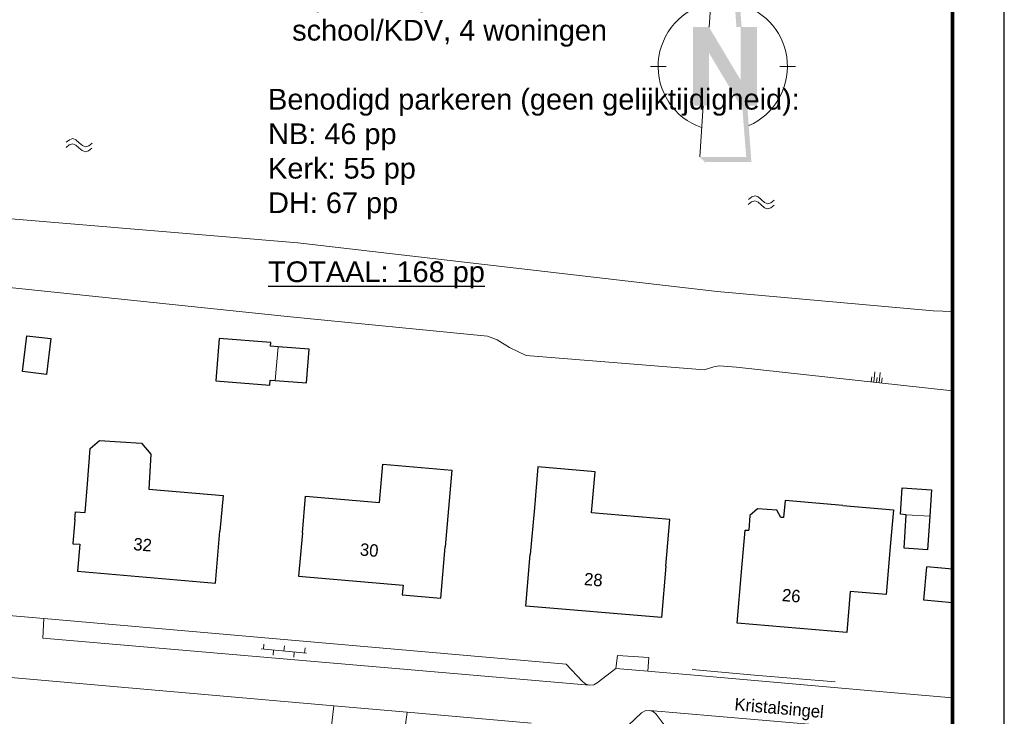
# Model space of a CAD drawing. Extents: x -1000932 to 2054797, y 285738 to 764020.
# Tile 513 of 656: x 374661 to 469861, y 585529 to 652846. Entities that reach past the tile are written whole.
import ezdxf

# ---------------------------------------------------------------- set-up
doc = ezdxf.new("R2010")
doc.units = 0
doc.header["$MEASUREMENT"] = 0
doc.header["$PDMODE"] = 33
doc.header["$PDSIZE"] = 1
doc.layers.add('04H', color=6, linetype='CONTINUOUS', plot=False)
for name, color, linetype, lineweight in [('B01', 1, 'CONTINUOUS', 30), ('B08', 1, 'CONTINUOUS', 0), ('B11', 1, 'CONTINUOUS', 30), ('B14', 1, 'CONTINUOUS', 30), ('S02', 7, 'CONTINUOUS', 0), ('S04', 7, 'CONTINUOUS', 0), ('S05', 7, 'CONTINUOUS', 0), ('T01', 84, 'CONTINUOUS', 0), ('T09', 7, 'CONTINUOUS', 0), ('T22', 7, 'CONTINUOUS', 0), ('V00', 7, 'CONTINUOUS', 0), ('W03', 5, 'CONTINUOUS', 0), ('X-XX-AL-TEKENBLAD-KADER-G', 7, 'CONTINUOUS', 30), ('X-XX-AL-TEKENBLAD_NOORDPIJL-G', 7, 'CONTINUOUS', 13), ('Z02', 7, 'CONTINUOUS', 0), ('Z06', 7, 'CONTINUOUS', 0)]:
    doc.layers.add(name, color=color, linetype=linetype, lineweight=lineweight)
doc.styles.get("Standard").update_dxf_attribs({"font": 'romans.shx'})
doc.styles.add('Style-INTL_ISO_EQUAL', font='INTL_ISO_EQUAL.shx')

# ---------------------------------------------------------------- blocks, each defined once
blk = doc.blocks.new('SAL-TEKENBLAD-A0-841×841-SO')
at = {"layer": 'X-XX-AL-TEKENBLAD-KADER-G', "ltscale": 0.5}
blk.add_line((0, 0), (0, 841), dxfattribs=at)
at = {"layer": 'X-XX-AL-TEKENBLAD-KADER-G', "ltscale": 0.5, "const_width": 0.7000000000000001, "flags": 128}
blk.add_lwpolyline([(-821, 10), (-10, 10), (-10, 831), (-821, 831), (-821, 10)], close=True, dxfattribs=at)
blk = doc.blocks.new('SAL-TEKENBLAD_NOORDPIJL-SO')
at = {"layer": 'X-XX-AL-TEKENBLAD_NOORDPIJL-G'}
for points in [[(-5.76199609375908, -7.583994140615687), (-5.76199609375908, 7.615994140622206), (-2.661998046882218, 7.615994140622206), (3.43799707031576, -2.583998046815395), (3.43799707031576, 7.615994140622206), (6.637995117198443, 7.615994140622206), (6.637995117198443, -7.583994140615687), (3.43799707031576, -7.583994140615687), (-2.661998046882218, 2.61599804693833), (-2.661998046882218, -7.583994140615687)], [(-3.461997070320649, -18.48398730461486), (-4.461997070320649, -17.48398730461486), (4.53799707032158, -17.48398730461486), (3.737997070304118, -7.583994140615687), (4.737997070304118, -7.583994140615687), (5.537996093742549, -18.48398730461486)]]:
    blk.add_hatch(color=256, dxfattribs=at).paths.add_polyline_path(points)
for p, q in [((-2.661998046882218, 7.615994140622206), (0.5380000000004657, 51.41596386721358)), ((-13.96199023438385, 0.01600000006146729), (-10.96199218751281, 0.01600000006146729)), ((11.03799218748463, 0.01600000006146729), (14.03799023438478, 0.01600000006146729)), ((-4.461997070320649, -17.48398730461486), (-3.761997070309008, -7.583994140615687))]:
    blk.add_line(p, q, dxfattribs=at)
for start, end in [(100.7828972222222, 250.9142083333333), (293.8884361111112, 74.41362222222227)]:
    blk.add_arc((0, 0), 12.49999111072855, start, end, dxfattribs=at)
for p in [(0.5380000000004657, 51.41596386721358), (-5.76199609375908, -7.583994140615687), (-3.461997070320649, -18.48398730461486)]:
    blk.add_point(p, dxfattribs=at)
at = {"layer": 'X-XX-AL-TEKENBLAD_NOORDPIJL-G', "extrusion": (0, 0, -1)}
blk.add_solid([(-0.5380000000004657, 51.41596386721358), (-0.03800000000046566, 44.51596874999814), (-3.637997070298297, 7.615994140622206), (-2.637998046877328, 7.615994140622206)], dxfattribs=at)
blk = doc.blocks.new('S04')
at = {"layer": 'S04', "color": 7, "linetype": 'Continuous', "lineweight": 0}
for p, q in [((0, 0.0502), (0.0502, 0.0502)), ((0, 0.0251), (0.1004, 0.0251)), ((0, 0), (0.0502, 0)), ((0, -0.0251), (0.1004, -0.0251)), ((0, -0.0502), (0.0502, -0.0502))]:
    blk.add_line(p, q, dxfattribs=at)
blk = doc.blocks.new('S05')
at = {"layer": 'S05', "color": 7, "linetype": 'Continuous', "lineweight": 0}
for p, q in [((0.008400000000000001, 0.0305), (0.0378, 0.0587)), ((0.011, -0.0191), (0.0406, 0.0089)), ((0.0378, 0.0587), (0.068, 0.0713)), ((0.0406, 0.0089), (0.07100000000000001, 0.0213)), ((0.068, 0.0713), (0.1006, 0.0621)), ((0.07100000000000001, 0.0213), (0.1024, 0.0125)), ((0.1006, 0.0621), (0.133, 0.0375)), ((0.1024, 0.0125), (0.1358, -0.0121)), ((0.133, 0.0375), (0.1656, 0.0129)), ((0.1656, 0.0129), (0.1972, 0.0037)), ((0.1972, 0.0037), (0.2284, 0.0163)), ((0.2284, 0.0163), (0.258, 0.0445)), ((0.1358, -0.0121), (0.1682, -0.0369)), ((0.1682, -0.0369), (0.1998, -0.0461)), ((0.1998, -0.0461), (0.231, -0.0333)), ((0.231, -0.0333), (0.2606, -0.0051))]:
    blk.add_line(p, q, dxfattribs=at)
blk = doc.blocks.new('S026')
at = {"layer": 'S02', "color": 7, "linetype": 'Continuous', "lineweight": 0}
for p, q in [((-0.0004, 0), (0.4396, 0)), ((0.0196, 0.05), (0.0196, 0)), ((0.1196, 0), (0.1196, -0.05)), ((0.2196, 0.05), (0.2196, 0)), ((0.3196, 0), (0.3196, -0.05)), ((0.4196, 0.05), (0.4196, 0))]:
    blk.add_line(p, q, dxfattribs=at)

msp = doc.modelspace()

# ---------------------------------------------------------------- linework, layer by layer
at = {"layer": 'B01', "flags": 128}
for points in [[(401992.1441323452, 603268.9210656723), (402296.1441323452, 606793.9210656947), (409455.1441323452, 606176.9210656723), (409775.1441324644, 609892.9210656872), (416450.1441324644, 609317.9210656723), (415812.1441324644, 601908.9210656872)], [(379992.1441323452, 604558.92106565), (380055.1441324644, 605289.9210656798), (380979.1441323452, 605209.9210656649), (381221.1441324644, 608001.9210656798)], [(387136.1441324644, 607489.9210656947), (394320.1441323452, 606866.9210656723), (394022.1441324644, 603428.92106565)], [(424421.1441323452, 605681.9210656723), (424031.1441323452, 601168.9210656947)], [(454256.1441323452, 605910.9210656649), (459141.1441323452, 605488.9210656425), (458865.1441323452, 602288.9210656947)], [(379992.1441323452, 604558.92106565), (379785.1441324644, 602207.9210656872), (380464.1441324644, 602149.9210656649), (380240.1441323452, 599549.9210656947), (393590.1441323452, 598398.9210656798), (394022.1441324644, 603428.92106565)], [(437142.1441324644, 600048.9210656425), (437530.1441324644, 604551.9210656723), (429945.1441323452, 605205.92106565)], [(401992.1441323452, 603268.9210656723), (401631.1441323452, 599068.9210656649), (411722.1441323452, 598199.9210656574), (411642.1441324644, 597269.9210656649), (415383.1441324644, 596947.9210656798), (415812.1441324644, 601908.9210656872)], [(444462.1441323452, 599503.9210656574), (444810.1441323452, 603531.92106565), (445144.1441323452, 603502.9210656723)], [(458865.1441323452, 602288.9210656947), (458444.1441324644, 597305.9210656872), (454964.1441324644, 597600.9210656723), (454627.1441323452, 593624.9210656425), (444040.1441323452, 594521.9210656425), (444462.1441323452, 599503.9210656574)], [(437142.1441324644, 600048.9210656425), (436718.1441324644, 595061.9210656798), (423603.1441324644, 596186.9210656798), (424031.1441323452, 601168.9210656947)]]:
    msp.add_lwpolyline(points, dxfattribs=at)
at = {"layer": 'B08', "flags": 128}
for points in [[(399668.1441323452, 621240.9210656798), (399369.1441324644, 617987.9210656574)], [(460370.1441324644, 605013.9210656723), (462653.1441324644, 604868.92106565)]]:
    msp.add_lwpolyline(points, dxfattribs=at)
at = {"layer": 'B11', "flags": 128}
for points in [[(381221.1441324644, 608001.9210656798), (381467.1441324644, 611423.9210656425), (382385.1441324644, 612179.9210656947), (386454.1441324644, 611933.92106565), (387341.1441324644, 610845.9210656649), (387136.1441324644, 607489.9210656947)], [(429945.1441323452, 605205.92106565), (430286.1441323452, 609165.9210656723), (424763.1441323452, 609641.9210656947), (424421.1441323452, 605681.9210656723)], [(454256.1441323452, 605910.9210656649), (448662.1441324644, 606393.9210656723), (448518.1441324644, 604726.9210656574), (448250.1441324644, 604749.9210656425), (447855.1441323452, 605443.9210656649), (445999.1441323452, 605574.9210656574), (445268.1441324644, 604937.9210656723), (445144.1441323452, 603502.9210656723)], [(464860.5722015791, 596493.6220723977), (462067.1441323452, 596745.9210656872), (462357.1441323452, 599959.9210656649)], [(464860.5722015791, 599745.6169448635), (462357.1441323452, 599959.9210656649)]]:
    msp.add_lwpolyline(points, dxfattribs=at)
at = {"layer": 'B14', "flags": 128}
for points in [[(377257.1441323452, 618570.9210656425), (374938.1441323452, 618840.9210656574), (375341.1441324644, 622305.9210656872), (377661.1441323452, 622035.9210656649), (377257.1441323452, 618570.9210656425)], [(399668.1441323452, 621240.9210656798), (398921.1441323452, 621299.9210656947), (398949.1441324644, 621650.9210656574), (393944.1441324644, 622048.9210656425), (393619.1441324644, 617959.9210656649), (398841.1441324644, 617543.9210656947), (398879.1441323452, 618026.92106565), (399369.1441324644, 617987.9210656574)], [(399369.1441324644, 617987.9210656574), (402383.1441324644, 617747.9210656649), (402642.1441324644, 621003.9210656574), (399668.1441323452, 621240.9210656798)], [(460370.1441324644, 605013.9210656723), (459834.1441323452, 605047.9210656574), (459996.1441323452, 607598.9210656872), (462815.1441324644, 607419.9210656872), (462653.1441324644, 604868.92106565)], [(462653.1441324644, 604868.92106565), (462447.1441324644, 601616.9210656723), (460164.1441323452, 601761.9210656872), (460370.1441324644, 605013.9210656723)]]:
    msp.add_lwpolyline(points, dxfattribs=at)
at = {"layer": 'T01', "flags": 128}
msp.add_lwpolyline([(453492.1441323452, 588863.9210656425), (445698.1441323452, 589515.92106565), (439688.1441323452, 590043.9210656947)], dxfattribs=at)
at = {"layer": 'T09', "flags": 128}
for points in [[(457497.1441323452, 617785.9210656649), (443959.1441323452, 619262.9210656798), (442286.1441323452, 619382.9210656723), (441764.1441323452, 619286.9210656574), (440828.1441323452, 619004.92106565), (423645.1441324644, 620409.9210656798), (422005.1441324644, 621152.9210656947), (420840.1441323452, 621918.9210656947), (419900.1441324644, 622265.92106565), (400847.1441323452, 624126.9210656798), (372720.1441323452, 627058.92106565)], [(464860.5722015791, 616982.9363317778), (457497.1441323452, 617785.9210656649)]]:
    msp.add_lwpolyline(points, dxfattribs=at)
at = {"layer": 'T22', "flags": 128}
msp.add_lwpolyline([(432464.1441324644, 591397.9210656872), (435482.1441323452, 591202.9210656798)], dxfattribs=at)
at = {"layer": 'V00', "flags": 128}
for points in [[(377006.1441323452, 594980.9210656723), (373607.1441323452, 595276.92106565)], [(429770.1441324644, 588531.92106565), (376891.1441323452, 593082.9210656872), (377006.1441323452, 594980.9210656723)], [(429770.1441324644, 588531.92106565), (429396.1441324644, 588640.92106565), (429093.1441324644, 588884.9210656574), (427500.1441324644, 590574.9210656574), (377006.1441323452, 594980.9210656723)], [(432316.1441323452, 590153.9210656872), (432464.1441324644, 591397.9210656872)], [(435482.1441323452, 591202.9210656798), (435378.1441324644, 589886.9210656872)], [(405024.1441323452, 586533.9210656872), (370112.1441323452, 589588.9210656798), (369754.1441323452, 585505.9210656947)], [(430507.1441323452, 588774.9210656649), (432316.1441323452, 590153.9210656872)], [(432316.1441323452, 590153.9210656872), (435378.1441324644, 589886.9210656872)], [(435378.1441324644, 589886.9210656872), (435720.1441323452, 589856.9210656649)], [(435720.1441323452, 589856.9210656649), (439515.1441324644, 589525.9210656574)], [(439515.1441324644, 589525.9210656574), (453761.1441324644, 588282.9210656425)], [(429770.1441324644, 588531.92106565), (430163.1441324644, 588577.9210656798), (430507.1441323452, 588774.9210656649)], [(453761.1441324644, 588282.9210656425), (457022.1441324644, 587997.9210656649)], [(457022.1441324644, 587997.9210656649), (464860.5722015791, 587314.031368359)], [(405024.1441323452, 586533.9210656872), (404665.1441323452, 583488.9210656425)], [(405024.1441323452, 586533.9210656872), (412117.1441323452, 585912.9210656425)], [(412117.1441323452, 585912.9210656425), (411711.1441324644, 582831.9210656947)], [(412117.1441323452, 585912.9210656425), (424105.1441323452, 584863.9210656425)], [(430915.1441323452, 584267.9210656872), (432901.1441323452, 584093.9210656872), (434794.1441324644, 585848.9210656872), (435137.1441323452, 586044.9210656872), (435544.1441324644, 586091.92106565)], [(464860.5722015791, 583564.6845604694), (435544.1441324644, 586091.92106565)], [(464860.5722015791, 581297.7023218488), (437736.1441323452, 583670.9210656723), (436213.1441323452, 585737.9210656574), (435914.1441323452, 585980.9210656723), (435544.1441324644, 586091.92106565)]]:
    msp.add_lwpolyline(points, dxfattribs=at)
at = {"layer": 'W03', "flags": 128}
for points in [[(373462.1441323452, 633648.9210656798), (401539.1441323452, 631286.9210656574), (442090.1441323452, 626591.92106565), (458299.1441324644, 625128.9210656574)], [(458299.1441324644, 625128.9210656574), (462982.1441323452, 624705.92106565), (464860.5722015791, 624659.9383544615)]]:
    msp.add_lwpolyline(points, dxfattribs=at)

# ---------------------------------------------------------------- block references
at = {"layer": 'S02', "xscale": 10000, "yscale": 10000, "zscale": 10000, "rotation": 354.5460811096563}
msp.add_blockref('S026', (398024.1441323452, 592035.9210656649), dxfattribs=at)
at = {"layer": 'S04', "xscale": 10000, "yscale": 10000, "zscale": 10000, "rotation": 83.76688062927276}
msp.add_blockref('S04', (457497.1441323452, 617785.9210656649), dxfattribs=at)
at = {"layer": 'S05', "xscale": 10000.00000000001, "yscale": 10000.00000000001, "zscale": 10000.00000000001, "rotation": 175.1792339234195}
for p in [(381750.1441324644, 640726.9210656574), (447714.1441324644, 635211.9210656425)]:
    msp.add_blockref('S05', p, dxfattribs=at)
at = {"layer": 'X-XX-AL-TEKENBLAD-KADER-G', "ltscale": 0.5, "xscale": 500, "yscale": 500, "zscale": 500}
msp.add_blockref('SAL-TEKENBLAD-A0-841×841-SO', (469860.5722015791, 285738.4897729), dxfattribs=at)
at = {"layer": 'X-XX-AL-TEKENBLAD_NOORDPIJL-G', "xscale": 500, "yscale": 500, "zscale": 500}
msp.add_blockref('SAL-TEKENBLAD_NOORDPIJL-SO', (442640.6419912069, 648321.5421469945), dxfattribs=at)

# ---------------------------------------------------------------- texts
at = {"layer": '04H', "linetype": 'Continuous', "insert": (398678.0791291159, 666163.8637734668), "char_height": 2000, "attachment_point": 1}
msp.add_mtext_dynamic_manual_height_columns('{\\fArial|b0|i0|c0|p34;Programmadelen:\\PNieuwbouw woningen, 12 + 9\\PKerk woningen, 22 + 4\\PDorpshuis, gezondheidscentrum, \\P   school/KDV, 4 woningen \\P\\PBenodigd parkeren (geen gelijktijdigheid):\\PNB: 46 pp\\PKerk: 55 pp\\PDH: 67 pp\\P\\L\\PTOTAAL: 168 pp}', width=108559.7506484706, gutter_width=25, heights=[0], dxfattribs=at)
at = {"layer": 'Z02', "style": 'Style-INTL_ISO_EQUAL'}
for s, rotation, p in [('32', 355.0650140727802, (385606.1441324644, 601596.9210656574)), ('30', 355.0650140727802, (407520.1441324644, 601070.9210656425)), ('28', 355.1221191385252, (429190.1441324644, 598216.92106565)), ('26', 355.1792339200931, (448327.1441323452, 596667.92106565))]:
    msp.add_text(s, height=1200, rotation=rotation, dxfattribs=at).set_placement(p)
at = {"layer": 'Z06', "style": 'Style-INTL_ISO_EQUAL'}
msp.add_text('Kristalsingel', height=1200, rotation=354.9508335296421, dxfattribs=at).set_placement((443733.1441324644, 586117.9210656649))

doc.saveas('drawing.dxf')
